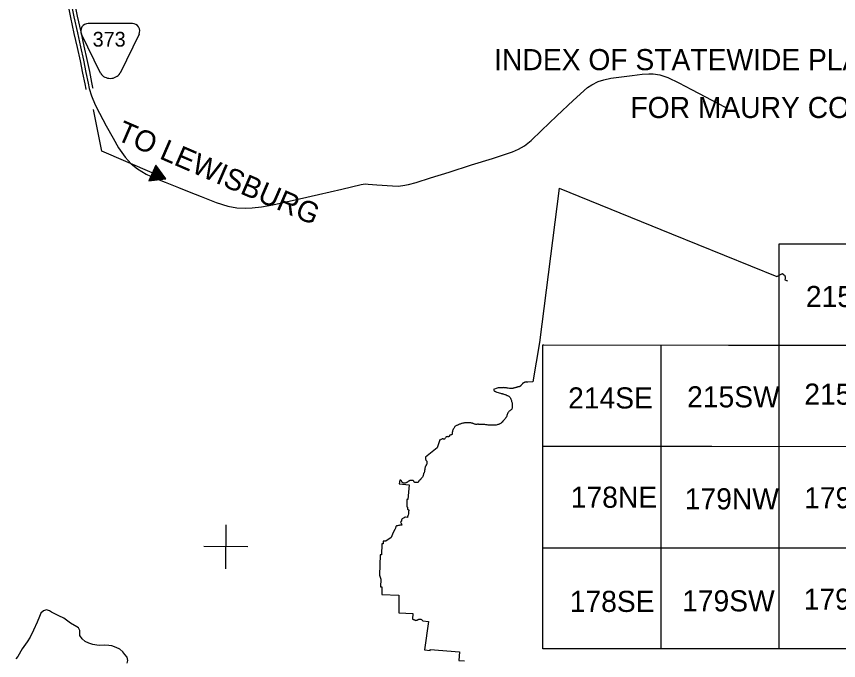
# Model space of a CAD drawing. Extents: x 1551132 to 1791609, y 378168 to 563823.
# Drawn here: x 1690138 to 1710694, y 392773 to 408888 of the extents above; entities that cross this region are included whole.
import ezdxf

# ---------------------------------------------------------------- set-up
doc = ezdxf.new("R2010")
doc.units = 0
for name, color, linetype in [('DESIGN - ROW - Easement Linework and Patterning', 7, 'Continuous'), ('DESIGN - ROW - Right-of-Way Linework', 7, 'Continuous'), ('DESIGN - TRAFFIC CONTROL PERMANENT - Signalization Text', 7, 'Continuous'), ('SURVEY - CONTROL with Text', 7, 'Continuous'), ('SURVEY - DRAINAGE - Bridge Hydraulic Data - Points - Locators', 7, 'Continuous'), ('SURVEY - DRAINAGE - Natural Features', 7, 'Continuous'), ('SURVEY - TRAFFIC CONTROL - Signs and Devices with Text', 7, 'Continuous')]:
    doc.layers.add(name, color=color, linetype=linetype)

msp = doc.modelspace()

# ---------------------------------------------------------------- linework, layer by layer
at = {"layer": 'DESIGN - ROW - Easement Linework and Patterning'}
for p, q in [((1693037.243, 408710.025), (1691932.877, 408710.002)), ((1692240.991, 407464.224), (1691766.514, 408444.719)), ((1693203.576, 408444.75), (1692730.548, 407467.135))]:
    msp.add_line(p, q, dxfattribs=at)
for centre, radius, start, end in [((1691932.869, 408525.2), 184.803, 90.0012278, 205.8236167), ((1693037.234, 408525.224), 184.803, 334.1799361, 90.0012278), ((1692484.757, 407635.775), 298.08, 215.1370694, 325.5451417)]:
    msp.add_arc(centre, radius, start, end, dxfattribs=at)
at = {"layer": 'DESIGN - ROW - Right-of-Way Linework'}
for points in [[(1709209.216, 393889.396), (1709209.22, 403200.758)], [(1709209.22, 403200.758), (1715122.682, 403200.761)], [(1703295.757, 400285.987), (1703295.757, 400670.272)], [(1703295.757, 400670.272), (1707945.457, 400667.141)], [(1703295.757, 400670.272), (1703324.465, 400670.255)], [(1706252.488, 400668.29), (1706252.485, 393062.889)], [(1707945.457, 400667.141), (1709209.219, 400666.291), (1712165.95, 400666.292), (1712878.792, 400666.293)], [(1709209.219, 400666.291), (1715122.681, 400666.294)], [(1703295.757, 398580.2), (1703295.757, 400285.987)], [(1703295.756, 397096.269), (1703295.757, 398580.2)], [(1703295.756, 398140.03), (1707523.149, 398137.09)], [(1707523.149, 398137.09), (1712165.949, 398131.826)], [(1703295.755, 395870.137), (1703295.756, 397096.269)], [(1703710.228, 393062.888), (1703295.754, 393062.888), (1703295.755, 395870.137)], [(1703295.755, 395597.355), (1705296.592, 395597.356)], [(1705296.592, 395597.356), (1708635.489, 395597.357)], [(1708635.489, 395597.357), (1711519.938, 395597.358)], [(1709209.216, 393062.891), (1709209.216, 393889.396)], [(1704907.991, 393062.889), (1703710.228, 393062.888)], [(1708099.383, 393062.89), (1704907.991, 393062.889)], [(1710539.926, 393062.891), (1708099.383, 393062.89)], [(1713289.537, 393062.892), (1710539.926, 393062.891)]]:
    msp.add_lwpolyline(points, dxfattribs=at)
at = {"layer": 'DESIGN - TRAFFIC CONTROL PERMANENT - Signalization Text'}
for p, q in [((1692276.884, 405520.103), (1692061.94, 406557.497)), ((1693535.679, 404972.423), (1692276.884, 405520.103)), ((1693619.928, 405166.078), (1693451.415, 404778.742)), ((1693871.105, 404826.469), (1693619.928, 405166.078)), ((1693620.386, 405143.194), (1693469.048, 404792.043)), ((1693621.144, 405112.11), (1693488.68, 404809.218)), ((1693623.144, 405085.451), (1693511.613, 404830.727)), ((1693625.044, 405066.775), (1693527.013, 404844.744)), ((1693628.002, 405039.016), (1693546.871, 404864.045)), ((1693630.411, 405010.09), (1693573.803, 404881.628)), ((1693634.935, 404985.948), (1693594.378, 404897.721)), ((1693637.694, 404967.564), (1693613.628, 404912.254)), ((1693853.03, 404834.519), (1693620.386, 405143.194)), ((1693852.155, 404834.177), (1693621.144, 405112.11)), ((1693841.897, 404838.644), (1693623.144, 405085.451)), ((1693823.531, 404847.361), (1693625.044, 405066.775)), ((1693807.056, 404853.82), (1693628.002, 405039.016)), ((1693779.457, 404864.361), (1693630.411, 405010.09)), ((1693644.677, 404945.914), (1693632.177, 404922.03)), ((1693748.533, 404877.137), (1693634.935, 404985.948)), ((1693721.2, 404888.32), (1693637.694, 404967.564)), ((1693687.776, 404903.596), (1693644.677, 404945.914)), ((1693451.415, 404778.742), (1693871.105, 404826.469)), ((1693469.048, 404792.043), (1693852.155, 404834.177)), ((1693488.68, 404809.218), (1693841.897, 404838.644)), ((1693511.613, 404830.727), (1693823.531, 404847.361)), ((1693527.013, 404844.744), (1693807.056, 404853.82)), ((1693546.871, 404864.045), (1693779.457, 404864.361)), ((1693573.803, 404881.628), (1693748.533, 404877.137)), ((1693594.378, 404897.721), (1693721.2, 404888.32)), ((1693613.628, 404912.254), (1693687.776, 404903.596)), ((1693632.177, 404922.03), (1693659.11, 404918.179)), ((1693659.11, 404918.179), (1693646.577, 404932.213))]:
    msp.add_line(p, q, dxfattribs=at)
at = {"layer": 'SURVEY - CONTROL with Text'}
for points in [[(1691585.06, 409270.626), (1691659.733, 408897.1), (1691745.815, 408499.573), (1691826.296, 408146.98), (1691899.169, 407813.422), (1691961.976, 407506.222), (1692016.966, 407233.423), (1692041.507, 407107.645), (1692045.232, 407095.778)], [(1691414.014, 409236.425), (1691488.962, 408861.541), (1691575.544, 408461.705), (1691656.058, 408108.946), (1691728.515, 407777.329), (1691791.03, 407471.521), (1691845.87, 407199.48), (1691872.169, 407064.694), (1691874.703, 407056.627)], [(1691500.029, 409253.626), (1691574.835, 408879.424), (1691661.167, 408480.747), (1691741.665, 408128.071), (1691814.329, 407795.479), (1691876.994, 407488.971), (1691931.91, 407216.548), (1691957.326, 407086.294), (1692014.574, 406903.873), (1692105.739, 406673.367), (1692212.903, 406468.695), (1692381.732, 406151.686), (1692554.561, 405840.678), (1692691.724, 405601.922), (1692856.887, 405366.999), (1693004.384, 405202.245), (1693165.963, 405073.492), (1693381.708, 404938.405), (1693599.536, 404837.402), (1693853.364, 404738.233), (1694189.272, 404604.646), (1694457.099, 404495.394), (1694757.009, 404382.058), (1695130.833, 404236.304), (1695420.827, 404138.968), (1695652.404, 404100.801), (1695857.15, 404089.05), (1696033.479, 404100.301), (1696263.807, 404121.301), (1696550.467, 404174.136), (1696805.044, 404229.138), (1697214.035, 404323.39), (1697687.107, 404429.477), (1698272.427, 404563.064), (1698755.665, 404683.067), (1698853.83, 404696.651), (1698935.911, 404694.318), (1699146.073, 404675.401), (1699540.48, 404647.65), (1699678.644, 404643.067), (1699802.891, 404656.567), (1699941.221, 404681.985), (1700133.717, 404737.153), (1700490.708, 404851.739), (1700959.947, 404993.827), (1701519.434, 405171.581), (1702040.839, 405337.419), (1702540.244, 405499.424), (1702692.74, 405568.842), (1702843.32, 405654.261), (1703004.15, 405783.682), (1703267.561, 406032.688), (1703647.718, 406399.365), (1704055.959, 406781.958), (1704413.868, 407106.634), (1704524.365, 407178.219), (1704682.861, 407257.638), (1704821.275, 407301.056), (1704997.687, 407342.307), (1705536.675, 407412.059), (1705787.169, 407440.976), (1705949.415, 407454.31), (1706059.579, 407449.81), (1706221.659, 407427.143), (1706423.654, 407358.225), (1706703.397, 407222.888), (1707019.14, 407063.384), (1707368.715, 406873.712), (1707670.458, 406716.292), (1707876.203, 406605.372)]]:
    msp.add_lwpolyline(points, dxfattribs=at)
at = {"layer": 'SURVEY - DRAINAGE - Bridge Hydraulic Data - Points - Locators'}
for p, q in [((1695375.782, 396171.033), (1695365.007, 395071.054)), ((1695920.361, 395615.66), (1694820.437, 395626.435))]:
    msp.add_line(p, q, dxfattribs=at)
at = {"layer": 'SURVEY - DRAINAGE - Natural Features'}
for points in [[(1703707.833, 404587.217), (1703212.343, 400729.615)], [(1703707.833, 404587.217), (1706514.058, 403447.638)], [(1706514.058, 403447.638), (1709153.321, 402383.686), (1709291.551, 402453.288), (1709298.426, 402445.946), (1709304.518, 402439.78), (1709311.718, 402434.846), (1709319.326, 402429.479), (1709327.542, 402423.663), (1709338.009, 402415.846), (1709345.108, 402408.17), (1709349.1, 402402.304), (1709353.408, 402393.462), (1709356.891, 402385.295), (1709357.575, 402374.736), (1709356.708, 402366.036), (1709356.366, 402360.253), (1709355.841, 402353.844), (1709355.791, 402342.069), (1709357.108, 402330.502), (1709353.267, 402302.093), (1709419.923, 402275.584)], [(1703212.343, 400729.615), (1703053.746, 399743.089), (1702927.166, 399741.297), (1702909.466, 399740.306), (1702897.275, 399741.764), (1702883.808, 399742.189), (1702875.159, 399741.481), (1702865.234, 399739.739), (1702858.467, 399737.739), (1702850.842, 399735.114), (1702845.326, 399732.455), (1702837.043, 399728.364), (1702831.518, 399725.28), (1702825.768, 399721.572), (1702819.627, 399719.138), (1702813.268, 399716.705), (1702807.318, 399713.63), (1702800.294, 399708.888), (1702794.085, 399703.071), (1702789.144, 399696.813), (1702783.986, 399690.563), (1702777.527, 399682.221), (1702769.819, 399674.737), (1702753.295, 399656.212), (1702746.862, 399649.128), (1702742.145, 399644.136), (1702737.437, 399639.353), (1702734.237, 399637.086), (1702728.904, 399632.944), (1702724.454, 399631.111), (1702719.145, 399628.244), (1702712.579, 399626.236), (1702704.771, 399625.094), (1702698.654, 399624.344), (1702691.479, 399622.977)], [(1702691.479, 399622.977), (1702691.471, 399622.977), (1702679.846, 399620.211), (1702672.855, 399617.994), (1702667.13, 399615.552), (1702661.397, 399612.685), (1702652.914, 399608.81), (1702639.372, 399605.01), (1702628.589, 399602.227), (1702609.781, 399598.302), (1702589.707, 399593.76), (1702575.74, 399589.76), (1702560.941, 399585.985), (1702550.783, 399582.976), (1702531.958, 399578.21), (1702525.833, 399577.034), (1702520.983, 399576.693), (1702512.967, 399575.768), (1702502.884, 399576.768), (1702488.201, 399580.376), (1702466.101, 399580.726), (1702433.56, 399586.526), (1702404.369, 399590.993), (1702390.72, 399593.535), (1702381.487, 399595.16), (1702370.787, 399597.652), (1702359.437, 399598.885), (1702339.654, 399599.627), (1702324.505, 399600.285), (1702305.338, 399599.743), (1702291.214, 399598.702), (1702278.139, 399597.643), (1702265.898, 399595.935), (1702252.806, 399593.818), (1702241.215, 399592.735), (1702230.682, 399592.901), (1702223.74, 399593.226), (1702214.499, 399594.218), (1702205.457, 399595.201), (1702197.466, 399595.751), (1702189.466, 399595.876), (1702180.575, 399592.851), (1702160.667, 399585.985), (1702067.686, 399553.25), (1702074.994, 399536.875), (1702082.577, 399524.725), (1702086.71, 399520.224), (1702092.31, 399515.066), (1702099.385, 399510.099), (1702108.368, 399505.732), (1702119.243, 399501.124), (1702135.334, 399493.69), (1702152.942, 399488.982), (1702180.991, 399479.457), (1702210.341, 399471.39), (1702243.015, 399460.948), (1702261.014, 399454.539), (1702270.864, 399452.064), (1702282.214, 399450.823), (1702294.597, 399448.306), (1702306.522, 399443.681), (1702323.696, 399438.131), (1702346.946, 399430.797), (1702361.179, 399425.714), (1702379.378, 399418.455), (1702407.411, 399407.455), (1702419.744, 399402.196), (1702431.852, 399396.088)], [(1702431.852, 399396.088), (1702446.852, 399386.354), (1702457.243, 399378.371), (1702465.11, 399370.229), (1702474.643, 399360.995), (1702483.943, 399350.287), (1702492.126, 399336.011), (1702501.634, 399312.844), (1702507.092, 399299.46), (1702513.508, 399280.143), (1702518.567, 399255.359), (1702523.483, 399234.584), (1702529.966, 399219.283), (1702532.433, 399202.775), (1702534.475, 399186.483), (1702535.95, 399173.999), (1702536.908, 399155.615), (1702536.358, 399135.348), (1702535.933, 399122.264), (1702535.266, 399107.705), (1702533.808, 399096.113), (1702531.075, 399083.705), (1702527.291, 399071.729), (1702522.125, 399064.629), (1702515.042, 399056.929), (1702504.35, 399046.754), (1702491.584, 399038.72), (1702481.784, 399032.328), (1702470.709, 399024.695), (1702459.976, 399012.195), (1702450.093, 399000.311), (1702439.752, 398986.327), (1702428.485, 398967.293), (1702416.994, 398947.418), (1702408.677, 398928.751), (1702387.728, 398872.282), (1702378.186, 398855.549), (1702372.512, 398843.598), (1702360.229, 398826.481), (1702346.279, 398810.656), (1702324.213, 398788.405), (1702312.438, 398776.772), (1702296.147, 398759.079), (1702280.472, 398741.171), (1702267.831, 398727.854), (1702254.998, 398715.812), (1702240.49, 398704.636), (1702228.165, 398697.869), (1702210.957, 398688.636), (1702195.482, 398682.336), (1702175.799, 398676.527), (1702156.958, 398670.485), (1702135.6, 398665.127), (1702112.193, 398662.96), (1702087.56, 398662.935), (1702064.585, 398661.393), (1702022.253, 398661.218), (1702007.103, 398661.46), (1701981.004, 398662.293), (1701951.113, 398662.768), (1701929.055, 398665.86), (1701904.072, 398670.269), (1701871.482, 398673.11), (1701852.599, 398677.21), (1701838.941, 398678.902), (1701821.474, 398679.394), (1701797.917, 398680.61), (1701779.175, 398680.902), (1701758.968, 398680.802), (1701745.684, 398679.96), (1701714.744, 398680.869), (1701701.711, 398682.135), (1701691.227, 398684.411), (1701679.444, 398685.019), (1701664.895, 398683.986), (1701653.287, 398682.269), (1701639.587, 398681.219), (1701625.271, 398681.444), (1701611.188, 398683.144), (1701599.021, 398685.869), (1701587.73, 398690.694), (1701574.338, 398695.344), (1701560.522, 398700.419), (1701549.431, 398704.603), (1701538.756, 398708.361), (1701529.956, 398711.036), (1701516.34, 398714.845), (1701498.515, 398719.553), (1701488.241, 398722.045), (1701464.683, 398723.47), (1701444.233, 398722.103), (1701421.242, 398719.511), (1701404.592, 398718.72), (1701383.101, 398718.003), (1701364.768, 398716.82), (1701343.277, 398716.311), (1701324.519, 398715.136), (1701302.787, 398712.103), (1701275.954, 398707.036), (1701262.837, 398703.228), (1701245.688, 398697.377)], [(1701245.688, 398697.377), (1701230.838, 398690.861), (1701214.497, 398683.094), (1701203.006, 398676.093), (1701186.648, 398667.485), (1701175.598, 398661.326), (1701165.031, 398658.751), (1701153.223, 398657.876), (1701137.999, 398654.318), (1701127.591, 398648.784), (1701112.674, 398638.042), (1701100.666, 398625.142), (1701089.508, 398612.642), (1701078.925, 398596.558), (1701070.634, 398579.157), (1701061.475, 398560.515), (1701049.992, 398541.056), (1701044.626, 398522.139), (1701041.468, 398509.731), (1701038.976, 398499.214), (1701036.259, 398487.855), (1701032.676, 398475.03), (1701031.051, 398465.979), (1701030.668, 398455.638), (1701029.601, 398441.929), (1701028.626, 398434.129), (1701026.185, 398426.778), (1701022.318, 398422.195), (1701016.601, 398420.17), (1701005.418, 398418.87), (1700995.719, 398418.178), (1700985.127, 398414.128), (1700976.636, 398409.828), (1700968.703, 398401.294), (1700963.244, 398389.977), (1700958.886, 398380.969), (1700953.545, 398376.41), (1700945.061, 398372.744), (1700933.92, 398373.977), (1700921.295, 398374.385), (1700905.937, 398375.26), (1700892.438, 398373.785), (1700880.13, 398368.069), (1700874.113, 398360.985), (1700866.747, 398348.435), (1700861.513, 398337.743), (1700852.864, 398323.734), (1700845.372, 398316.675), (1700840.047, 398313.167), (1700834.547, 398311.359), (1700824.664, 398312.15), (1700814.614, 398315.684), (1700808.556, 398318.317), (1700797.015, 398321.034), (1700790.265, 398320.292), (1700780.107, 398317.284), (1700770.557, 398312.584), (1700759.066, 398305.583), (1700750.549, 398299.808), (1700744.633, 398298.425), (1700736.65, 398299.392), (1700724.425, 398298.95), (1700656.96, 398092.036), (1700366.275, 397858.463), (1700367.808, 397849.355), (1700367.85, 397839.221), (1700367.533, 397832.471), (1700367.183, 397824.237), (1700367.208, 397813.045), (1700371.983, 397796.712), (1700377.516, 397787.545), (1700385.549, 397776.861), (1700390.882, 397768.119), (1700396.174, 397757.477), (1700398.899, 397743.918), (1700399.999, 397733.977), (1700398.616, 397726.818), (1700398.066, 397719.226), (1700398.591, 397713.101), (1700399.307, 397705.484), (1700399.857, 397700.617), (1700399.357, 397695.767), (1700395.574, 397683.375), (1700389.532, 397675.025), (1700385.399, 397666.85), (1700379.541, 397656.391), (1700376.491, 397650.316), (1700372.791, 397643.399), (1700368.908, 397637.341), (1700365.658, 397631.907), (1700361.1, 397624.165), (1700357.391, 397615.99), (1700355.367, 397608.207), (1700353.75, 397599.781), (1700351.833, 397585.881), (1700349.9, 397571.131), (1700348.25, 397560.597), (1700346.517, 397545.213), (1700344.85, 397533.413), (1700342.858, 397515.071)], [(1700342.858, 397515.071), (1700341.417, 397504.329), (1700339.308, 397491.478), (1700334.892, 397479.095), (1700331.175, 397471.336), (1700326.167, 397461.286), (1700319.859, 397448.927), (1700315.667, 397437.594), (1700312.542, 397427.293), (1700308.759, 397415.11), (1700306.043, 397403.534), (1700303.784, 397394.284), (1700300.693, 397385.676), (1700297.384, 397376.642), (1700291.085, 397365.342), (1700283.293, 397352.375), (1700274.285, 397342.591), (1700265.693, 397332.591), (1700255.16, 397319.666), (1700247.477, 397313.457), (1700240.219, 397307.449), (1700229.953, 397298.107), (1700218.836, 397287.723), (1700212.611, 397280.648), (1700206.403, 397274.831), (1700200.837, 397269.006), (1700197.812, 397264.831), (1700195.628, 397259.797), (1700194.253, 397253.489), (1700192.487, 397248.447), (1700190.52, 397244.255), (1700184.97, 397239.488), (1700179.004, 397235.355), (1700172.829, 397231.23), (1700166.671, 397228.163), (1700156.521, 397225.371), (1700147.663, 397224.455), (1700137.121, 397223.988), (1700128.288, 397224.338), (1700119.855, 397224.046), (1700111.855, 397223.755), (1700105.114, 397223.863), (1700098.622, 397225.655), (1700092.139, 397228.713), (1700087.798, 397233.213), (1700083.306, 397241.522), (1700078.181, 397249.839), (1700074.923, 397256.855), (1700070.631, 397264.522), (1700065.256, 397270.314), (1700057.765, 397275.923), (1700051.507, 397279.189), (1700043.749, 397280.998), (1700035.949, 397280.698), (1700030.882, 397279.723), (1700012.266, 397274.531), (1700004.916, 397275.698), (1699996.483, 397275.198), (1699987, 397274.931), (1699977.509, 397273.814), (1699967.559, 397270.589), (1699958.234, 397266.939), (1699951.659, 397264.089), (1699942.109, 397259.38), (1699936.351, 397255.464), (1699929.751, 397250.705), (1699920.785, 397243.672), (1699912.06, 397237.897), (1699904.394, 397232.738), (1699897.16, 397228.63), (1699887.402, 397223.93), (1699879.569, 397221.729), (1699872.161, 397219.313), (1699859.67, 397215.079), (1699851.62, 397212.463), (1699845.07, 397211.088), (1699836.02, 397211.021), (1699826.77, 397212.221), (1699816.712, 397214.704), (1699804.338, 397217.646), (1699801.829, 397218.738), (1699797.238, 397221.138), (1699789.938, 397225.471), (1699785.988, 397228.705), (1699781.846, 397232.78), (1699778.571, 397238.53), (1699775.93, 397244.063), (1699773.113, 397252.13), (1699770.072, 397258.939), (1699766.405, 397266.389), (1699761.48, 397274.064), (1699756.314, 397280.056), (1699750.072, 397284.381), (1699744.647, 397287.423), (1699739.614, 397288.773), (1699733.306, 397289.29), (1699725.723, 397288.99)], [(1699725.723, 397288.99), (1699705.157, 397192.395), (1699960.201, 397170.195), (1699926.318, 396805.652), (1699902.735, 396805.602), (1699896.052, 396619.68), (1699917.976, 396608.572), (1699911.851, 396557.145), (1699927.209, 396556.27), (1699934.568, 396555.729), (1699937.892, 396553.354), (1699941.417, 396549.712), (1699944.884, 396543.32), (1699946.867, 396535.895), (1699947.384, 396528.711), (1699945.951, 396518.594), (1699943.509, 396511.244), (1699942.101, 396502.402), (1699943.042, 396496.052), (1699943.801, 396490.969), (1699943.817, 396479.143), (1699942.384, 396469.035), (1699939.876, 396457.668), (1699936.909, 396443.992), (1699930.318, 396414.533), (1699926.093, 396401.3), (1699923.159, 396389.524), (1699918.709, 396375.232), (1699912.693, 396355.265), (1699869.394, 396359.965), (1699861.169, 396359.04), (1699852.703, 396356.64), (1699841.686, 396352.382), (1699828.753, 396347.098), (1699810.862, 396335.131), (1699795.337, 396325.881), (1699783.179, 396316.564), (1699775.721, 396310.98), (1699770.38, 396306.214), (1699766.705, 396300.988), (1699764.296, 396295.33), (1699762.738, 396290.071), (1699762.83, 396282.896), (1699763.763, 396276.121), (1699764.746, 396271.888), (1699765.713, 396266.804), (1699765.621, 396261.104), (1699763.655, 396256.912), (1699759.371, 396252.546), (1699754.272, 396249.879), (1699750.663, 396248.037), (1699745.972, 396244.52), (1699743.78, 396239.487), (1699743.472, 396233.578), (1699746.055, 396224.461), (1699754.405, 396207.011), (1699773.829, 396159.826), (1699766.013, 396158.685), (1699758.238, 396159.651), (1699749.638, 396161.268), (1699741.864, 396162.235), (1699731.105, 396161.143), (1699721.597, 396159.393), (1699711.014, 396155.968), (1699688.406, 396151.259), (1699668.532, 396146.084), (1699655.632, 396143.118), (1699644.857, 396140.759), (1699638.716, 396138.742), (1699634.041, 396136.284), (1699631.258, 396133.367), (1699628.199, 396126.659), (1699626.175, 396118.884), (1699622.858, 396109.433), (1699618.016, 396096.841), (1699612.3, 396082.574), (1699597.234, 396050.507), (1699560.193, 395975.921)], [(1699560.193, 395975.921), (1699506.211, 395852.835), (1699377.814, 395756.124), (1699309.04, 395755.974), (1699311.09, 395695.256), (1699275.249, 395696.164), (1699262.833, 395414.498), (1699230.142, 395414.69), (1699216.134, 394911.743), (1699248.274, 394806.499), (1699241.575, 394616.844), (1699277.424, 394616.144), (1699271.057, 394423.305), (1699702.08, 394407.455), (1699700.98, 393964.418), (1700045.28, 393948.026), (1700040.18, 393805.048), (1700051.347, 393804.556), (1700059.513, 393802.023), (1700072.671, 393796.614), (1700087.496, 393790.522), (1700102.937, 393783.997), (1700111.512, 393781.03), (1700121.17, 393779.097), (1700127.303, 393779.205), (1700134.053, 393779.822), (1700143.57, 393780.639), (1700153.569, 393783.981), (1700162.111, 393787.989), (1700171.327, 393793.881), (1700180.552, 393799.781), (1700190.144, 393803.548), (1700200.368, 393807.515), (1700212.693, 393811.006), (1700226.443, 393812.556), (1700238.867, 393811.606), (1700250.192, 393808.998), (1700261.85, 393802.781), (1700274.108, 393795.281), (1700283.841, 393788.056), (1700294.333, 393777.639), (1700302.533, 393768.13), (1700437.746, 393750.938), (1700339.231, 393043.194), (1700482.328, 393020.944), (1700483.386, 393045.861), (1701215.753, 392991.885), (1701195.361, 392778.479), (1701338.75, 392767.213)], [(1692906.205, 392707.84), (1692927.321, 392773.517), (1692904.722, 392859.911), (1692849.723, 392924.846), (1692796.699, 392987.739), (1692719.743, 393057.033), (1692628.345, 393100.551), (1692522.864, 393140.302), (1692448.958, 393151.527), (1692330.935, 393159.469), (1692216.621, 393149.352), (1692150.681, 393158.444), (1692044.875, 393178.194), (1691947.236, 393207.812), (1691857.871, 393253.296), (1691778.782, 393314.623), (1691722.15, 393401.583), (1691721.241, 393467.618), (1691722.141, 393521.628), (1691691.201, 393588.155), (1691645.552, 393612.914), (1691492.88, 393705.466), (1691320.759, 393832.344), (1691195.596, 393892.429), (1691014.867, 393983.432), (1690963.409, 394020.299), (1690887.628, 394039.55), (1690813.188, 394018.774), (1690744.09, 393957.889), (1690716.632, 393872.312), (1690658.325, 393737.225), (1690566.818, 393532.669), (1690483.787, 393355.973), (1690409.855, 393245.153), (1690282.675, 393063.19), (1690173.452, 392876.927), (1690122.404, 392817.75)]]:
    msp.add_lwpolyline(points, dxfattribs=at)

# ---------------------------------------------------------------- texts
at = {"layer": 'DESIGN - ROW - Easement Linework and Patterning'}
msp.add_text('373', height=369.6052, rotation=0.0012278, dxfattribs=at).set_placement((1692044.249, 408132.629))
at = {"layer": 'DESIGN - TRAFFIC CONTROL PERMANENT - Signalization Text'}
msp.add_text('TO LEWISBURG', height=527.99162, rotation=336.5503222, dxfattribs=at).set_placement((1692609.668, 405811.119))
at = {"layer": 'SURVEY - TRAFFIC CONTROL - Signs and Devices with Text'}
for s, height, p in [('INDEX OF STATEWIDE PLANIMETRIC MAPS', 527.98764, (1702084.381, 407542.994)), ('FOR MAURY COUNTY', 527.98765, (1705490.225, 406345.973)), ('215NE', 527.9876, (1709876.762, 401617.842)), ('214SE', 527.9877, (1703931.992, 399079.697)), ('215SW', 527.9877, (1706906.939, 399106.991)), ('215SE', 527.9877, (1709837.704, 399175.219)), ('178NE', 527.9877, (1703998.331, 396596.14)), ('179NW', 527.9877, (1706848.664, 396555.207)), ('179NE', 527.9877, (1709833.986, 396582.5)), ('178SE', 527.9877, (1703972.905, 393989.771)), ('179SW', 527.9877, (1706782.331, 394003.423)), ('179SE', 527.9877, (1709822.202, 394044.358))]:
    msp.add_text(s, height=height, rotation=0.000025, dxfattribs=at).set_placement(p)

doc.saveas('drawing.dxf')
